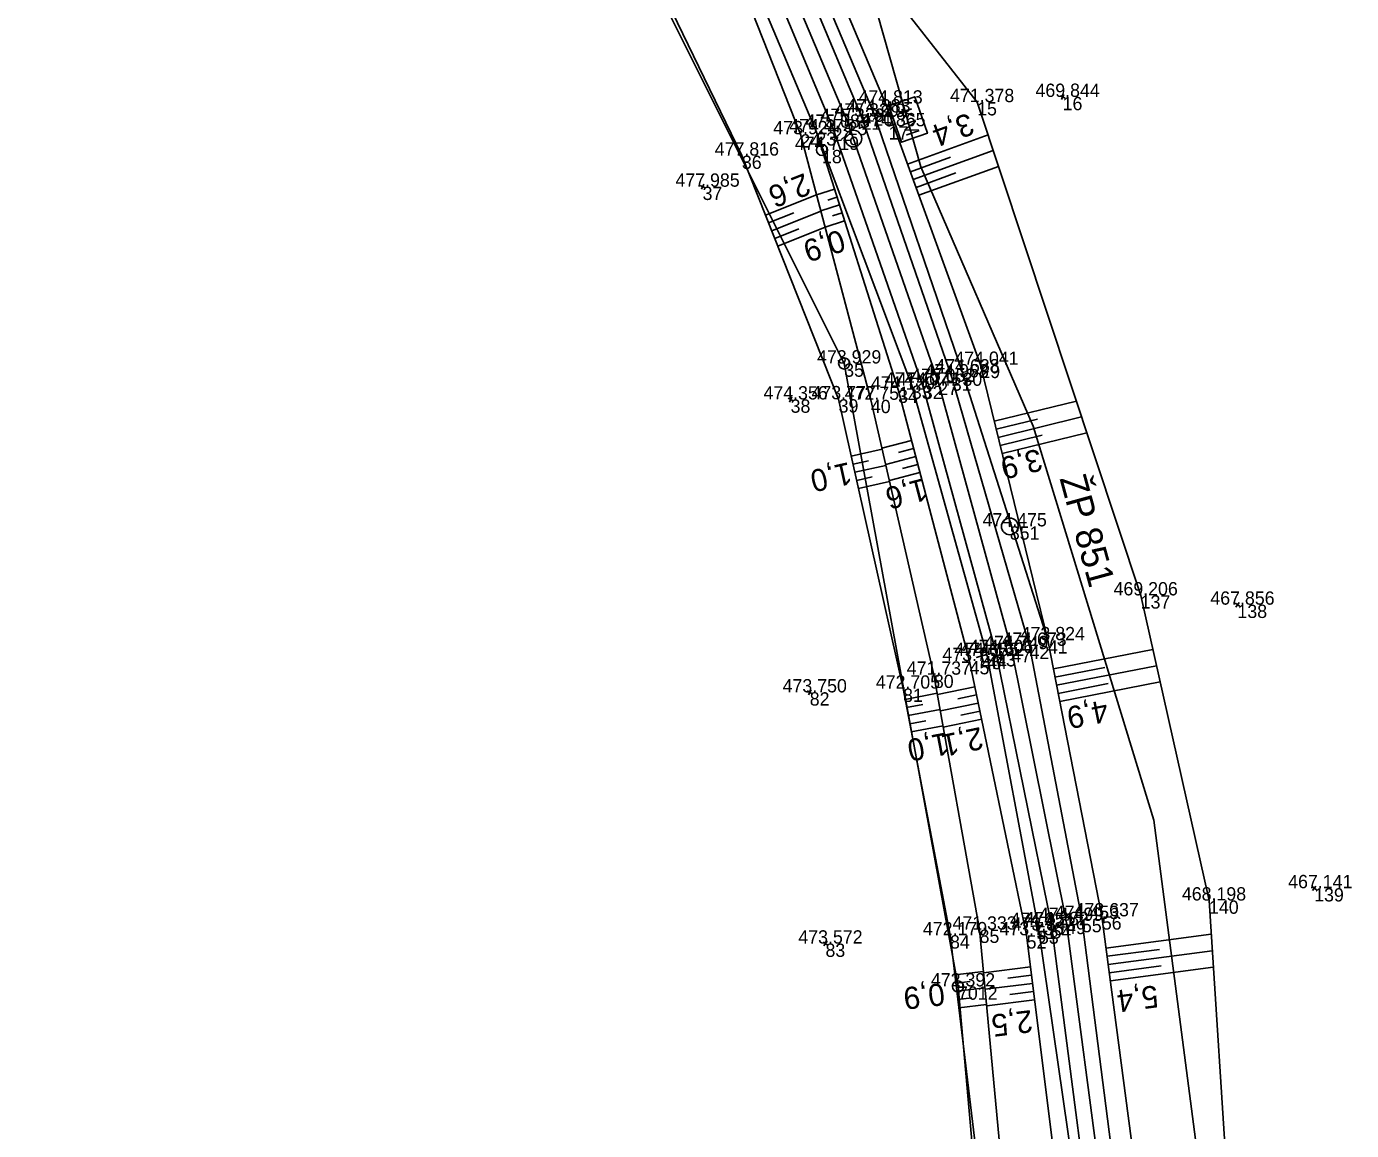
# Model space of a CAD drawing. Extents: x -1234191 to 23050, y -1290331 to -741191.
# Drawn here: x -865008.4 to -864888.7, y -1109069.2 to -1108969.5 of the extents above; entities that cross this region are included whole.
import ezdxf

# ---------------------------------------------------------------- set-up
doc = ezdxf.new("R2010")
doc.units = 0
for name, color, linetype in [('Vrstva 1', 7, 'Continuous'), ('Vrstva 4', 7, 'Continuous'), ('Vrstva 48', 7, 'Continuous'), ('Vrstva 49', 7, 'Continuous'), ('Vrstva 53', 7, 'Continuous'), ('Vrstva 60', 7, 'Continuous'), ('Vrstva 61', 7, 'Continuous'), ('Vrstva 63', 7, 'Continuous'), ('Vrstva 7', 7, 'Continuous')]:
    doc.layers.add(name, color=color, linetype=linetype)

msp = doc.modelspace()

# ---------------------------------------------------------------- linework, layer by layer
at = {"layer": 'Vrstva 1'}
msp.add_lwpolyline([(-864943.86, -1108955.26), (-864934.19, -1108978.14), (-864926.01, -1109001.62), (-864919.4, -1109025.75), (-864914.46, -1109050.29), (-864911.18, -1109075.14), (-864909.6, -1109100.08), (-864909.82, -1109127.25), (-864911.97, -1109154.14), (-864915.72, -1109178.66), (-864921.15, -1109203.11), (-864928.22, -1109227.02), (-864936.82, -1109250.43), (-864946.9, -1109273.3), (-864958.55, -1109295.47), (-864970.52, -1109315.18), (-864983.09, -1109333.89), (-864996.36, -1109352.2), (-865010.07, -1109370.72)], dxfattribs=at)
at = {"layer": 'Vrstva 4'}
for points in [[(-864942.53, -1108954.77), (-864932.93, -1108977.66), (-864924.78, -1109001.22), (-864917.76, -1109025.45), (-864913.03, -1109050.12), (-864909.84, -1109074.98), (-864908.11, -1109100.03), (-864908.21, -1109127.33), (-864910.59, -1109154.3), (-864914.17, -1109178.87), (-864919.69, -1109203.35), (-864926.92, -1109227.6), (-864935.32, -1109251.2), (-864945.62, -1109274.05), (-864957.18, -1109296.19), (-864969.35, -1109315.98), (-864981.87, -1109334.76), (-864995.03, -1109353.16), (-865008.88, -1109371.61)], [(-865007.87, -1109372.25), (-864994.28, -1109353.87), (-864980.88, -1109335.52), (-864968.31, -1109316.61), (-864956.29, -1109296.63), (-864944.63, -1109274.5), (-864934.43, -1109251.61), (-864925.77, -1109228.01), (-864918.39, -1109203.5), (-864913.3, -1109178.9), (-864909.37, -1109154.41), (-864906.92, -1109125.13), (-864906.53, -1109100.09), (-864907.95, -1109074.74), (-864911.23, -1109049.88), (-864916.1, -1109024.95), (-864923.82, -1109000.77), (-864931.86, -1108977.29), (-864941.62, -1108954.25)], [(-865011.31, -1109369.88), (-864997.58, -1109351.34), (-864984.39, -1109333.08), (-864971.78, -1109314.5), (-864959.78, -1109294.76), (-864948.4, -1109272.63), (-864938.13, -1109250.03), (-864929.66, -1109226.66), (-864922.27, -1109202.65), (-864917.04, -1109178.31), (-864913.43, -1109153.94), (-864911.16, -1109127.1), (-864911.04, -1109100.07), (-864912.59, -1109075.24), (-864915.77, -1109050.68), (-864920.78, -1109026.11), (-864927.4, -1109001.97), (-864935.54, -1108978.67), (-864945.03, -1108955.91)], [(-864946.37, -1108956.9), (-864937.01, -1108979.08), (-864928.39, -1109001.95), (-864921.58, -1109026.36), (-864916.91, -1109051.17), (-864913.44, -1109075.35), (-864911.98, -1109100.09), (-864912.32, -1109124.92), (-864914.63, -1109153.17), (-864918.02, -1109178.05), (-864923.28, -1109202.25), (-864930.38, -1109226.52), (-864938.92, -1109249.56), (-864949.18, -1109272.16), (-864960.79, -1109294.12), (-864972.63, -1109313.96), (-864985.35, -1109332.49), (-864997.58, -1109351.34)]]:
    msp.add_lwpolyline(points, dxfattribs=at)
at = {"layer": 'Vrstva 48'}
for p, q in [((-864928.78, -1108981.95), (-864921.51, -1108979.31)), ((-864928.52, -1108982.66), (-864924.9, -1108981.34)), ((-864928.27, -1108983.36), (-864921.03, -1108980.74)), ((-864927.76, -1108984.77), (-864920.56, -1108982.16)), ((-864928.01, -1108984.07), (-864924.41, -1108982.76)), ((-864941.6, -1108986.57), (-864937, -1108984.74)), ((-864935.37, -1108984.22), (-864937, -1108984.74)), ((-864935.15, -1108984.94), (-864935.98, -1108985.2)), ((-864941.05, -1108987.97), (-864936.61, -1108986.2)), ((-864934.92, -1108985.65), (-864936.61, -1108986.19)), ((-864941.33, -1108987.27), (-864939.06, -1108986.37)), ((-864934.47, -1108987.08), (-864936.23, -1108987.64)), ((-864934.69, -1108986.37), (-864935.56, -1108986.64)), ((-864940.77, -1108988.66), (-864938.59, -1108987.8)), ((-864940.49, -1108989.36), (-864936.22, -1108987.66)), ((-864920.95, -1109005.17), (-864913.53, -1109003.36)), ((-864920.77, -1109005.9), (-864917.03, -1109004.99)), ((-864920.59, -1109006.63), (-864913.06, -1109004.78)), ((-864920.42, -1109007.36), (-864916.62, -1109006.43)), ((-864920.24, -1109008.09), (-864912.59, -1109006.21)), ((-864933.86, -1109008.32), (-864931.07, -1109007.7)), ((-864928.42, -1109006.91), (-864931.09, -1109007.61)), ((-864928.23, -1109007.63), (-864929.58, -1109007.99)), ((-864933.7, -1109009.05), (-864932.3, -1109008.74)), ((-864928.04, -1109008.36), (-864930.75, -1109009.07)), ((-864933.54, -1109009.78), (-864930.73, -1109009.16)), ((-864927.66, -1109009.81), (-864930.42, -1109010.53)), ((-864927.85, -1109009.08), (-864929.22, -1109009.44)), ((-864933.37, -1109010.52), (-864931.97, -1109010.2)), ((-864933.21, -1109011.25), (-864930.4, -1109010.62)), ((-864915.6, -1109027.54), (-864906.62, -1109025.79)), ((-864915.46, -1109028.28), (-864910.96, -1109027.4)), ((-864915.31, -1109029.02), (-864906.29, -1109027.26)), ((-864922.69, -1109029.15), (-864926.08, -1109029.85)), ((-864915.17, -1109029.75), (-864910.65, -1109028.87)), ((-864915.02, -1109030.49), (-864905.96, -1109028.72)), ((-864929, -1109030.29), (-864926.1, -1109029.73)), ((-864922.54, -1109029.88), (-864924.24, -1109030.24)), ((-864928.86, -1109031.02), (-864927.41, -1109030.75)), ((-864928.72, -1109031.76), (-864925.83, -1109031.21)), ((-864922.39, -1109030.62), (-864925.81, -1109031.33)), ((-864922.23, -1109031.35), (-864923.96, -1109031.71)), ((-864928.58, -1109032.5), (-864927.14, -1109032.22)), ((-864928.44, -1109033.23), (-864925.57, -1109032.69)), ((-864922.08, -1109032.08), (-864925.55, -1109032.81)), ((-864910.86, -1109052.74), (-864901.35, -1109051.48)), ((-864910.76, -1109053.48), (-864906.03, -1109052.86)), ((-864910.66, -1109054.23), (-864901.25, -1109052.98)), ((-864910.56, -1109054.97), (-864905.88, -1109054.35)), ((-864924.51, -1109055.16), (-864921.92, -1109054.85)), ((-864917.67, -1109054.44), (-864921.91, -1109054.97)), ((-864917.57, -1109055.18), (-864919.71, -1109055.45)), ((-864910.46, -1109055.71), (-864901.16, -1109054.48)), ((-864924.42, -1109055.9), (-864923.13, -1109055.75)), ((-864924.33, -1109056.65), (-864921.78, -1109056.34)), ((-864917.48, -1109055.93), (-864921.77, -1109056.46)), ((-864917.39, -1109056.67), (-864919.54, -1109056.94)), ((-864924.24, -1109057.39), (-864922.98, -1109057.24)), ((-864924.15, -1109058.14), (-864921.64, -1109057.83)), ((-864917.3, -1109057.42), (-864921.63, -1109057.95))]:
    msp.add_line(p, q, dxfattribs=at)
at = {"layer": 'Vrstva 49'}
for p, q in [((-864914.99, -1108975.78), (-864914.54, -1108976)), ((-864914.66, -1108975.67), (-864914.88, -1108976.12)), ((-864947.18, -1108983.77), (-864947.39, -1108984.23)), ((-864947.51, -1108983.89), (-864947.06, -1108984.11)), ((-864939.57, -1109003.1), (-864939.11, -1109003.32)), ((-864939.23, -1109002.98), (-864939.45, -1109003.44)), ((-864899.19, -1109021.61), (-864898.77, -1109021.88)), ((-864898.84, -1109021.54), (-864899.12, -1109021.95)), ((-864937.83, -1109029.53), (-864937.39, -1109029.78)), ((-864937.48, -1109029.44), (-864937.73, -1109029.87)), ((-864892.24, -1109047.19), (-864891.85, -1109047.5)), ((-864891.89, -1109047.15), (-864892.2, -1109047.54)), ((-864936.4, -1109052.2), (-864935.98, -1109052.48)), ((-864936.05, -1109052.13), (-864936.33, -1109052.55))]:
    msp.add_line(p, q, dxfattribs=at)
for points in [[(-865024.93, -1108823.65), (-865020.82, -1108830.98), (-865010.57, -1108847.44), (-864997.28, -1108868.46), (-864983.66, -1108889.59), (-864970.45, -1108911.52), (-864957.78, -1108933.81), (-864946.37, -1108956.9), (-864937.01, -1108979.08), (-864929.63, -1109002.32), (-864923.17, -1109026.83), (-864918.02, -1109051.59), (-864915.06, -1109075.38), (-864913.19, -1109100.33), (-864912.32, -1109124.92)], [(-865025.4, -1108829.78), (-865031.6, -1108833.02), (-865034.39, -1108830.27), (-865042.29, -1108835.17), (-865027.49, -1108858.23), (-865012.23, -1108877.28), (-864996.17, -1108897.43), (-864981.22, -1108917.14), (-864965.4, -1108937.85), (-864953.91, -1108960.16), (-864943.74, -1108981.19), (-864935, -1109003.19), (-864929.18, -1109029.32), (-864924.94, -1109051.59), (-864921.96, -1109076.44), (-864920.7, -1109100.8), (-864920.81, -1109127.16)], [(-864913.96, -1109125.54), (-864913.96, -1109125.54), (-864913.86, -1109125.55), (-864913.89, -1109126.59), (-864916.75, -1109125.7), (-864916.6, -1109124.57), (-864916.75, -1109125.78), (-864918.39, -1109100.75), (-864919.94, -1109076.16), (-864922.27, -1109051.08), (-864926.4, -1109028.06), (-864932.09, -1109003.24), (-864938.45, -1108979.26), (-864947.17, -1108957.12), (-864958.9, -1108934.07), (-864976.29, -1108910.68), (-864991.38, -1108892.94), (-865007.71, -1108872.91), (-865021.99, -1108856.17), (-865039.25, -1108836.18), (-865034.74, -1108833.09), (-865032.04, -1108835.1), (-865022.03, -1108831.91)], [(-864906.92, -1109125.13), (-864906.53, -1109100.09), (-864907.95, -1109074.74), (-864911.23, -1109049.88), (-864916.1, -1109024.95), (-864922.2, -1109000.08), (-864930.76, -1108976.49), (-864940.39, -1108953.66), (-864951.92, -1108930.36), (-864958.12, -1108919.01)], [(-864906.26, -1109173.92), (-864902.06, -1109148.44), (-864901.57, -1109129.96), (-864901.69, -1109131.43), (-864901.71, -1109130.09), (-864906.26, -1109128.84), (-864906.3, -1109129.83), (-864906.2, -1109129.83), (-864906.2, -1109129.83), (-864906.04, -1109125.78), (-864906.04, -1109125.78), (-864906.14, -1109125.78), (-864906.18, -1109126.83), (-864901.56, -1109125.76), (-864901.4, -1109124.35), (-864901.42, -1109125.83), (-864896.5, -1109097.51), (-864899.76, -1109076.08), (-864901.55, -1109048.45), (-864907.72, -1109020.9), (-864922.49, -1108976.36), (-864933.66, -1108962.11)]]:
    msp.add_lwpolyline(points, dxfattribs=at)
at = {"layer": 'Vrstva 53'}
for p, q in [((-864934.51, -1108999.91), (-864934.48, -1109000.01)), ((-864924.22, -1109056.16), (-864924.21, -1109056.26))]:
    msp.add_line(p, q, dxfattribs=at)
for points in [[(-865019.99, -1109376.51), (-864993.23, -1109340.35), (-864972.2, -1109308.69), (-864949.31, -1109265.49), (-864939.61, -1109234.87), (-864928.13, -1109180.95), (-864920.83, -1109133.1), (-864920.45, -1109098.74), (-864924.22, -1109056.21), (-864934.5, -1108999.96), (-864959.81, -1108949.32), (-864975.47, -1108923.73), (-865003.13, -1108886.54), (-865019.29, -1108869.82), (-865031.2, -1108854.74), (-865042.89, -1108836.18), (-865042.99, -1108823.8), (-865100.04, -1108737.44), (-865111.04, -1108692.57), (-865097.28, -1108650.63), (-865077.79, -1108523.9)], [(-864936.6, -1108950.32), (-864927.58, -1108982.21), (-864917.43, -1109005.61), (-864906.54, -1109041.21), (-864899.38, -1109096.1), (-864899.36, -1109126.67), (-864901.85, -1109151.28), (-864910.09, -1109189.49), (-864896.87, -1109200.87), (-864894.63, -1109210.36), (-864898.23, -1109218.86), (-864925.21, -1109237.92), (-864937.42, -1109265.75), (-864950.31, -1109292.73), (-864967.77, -1109321.15), (-865009.64, -1109381.5)]]:
    msp.add_lwpolyline(points, dxfattribs=at)
for centre in [(-864934.5, -1108999.96), (-864924.22, -1109056.21)]:
    msp.add_circle(centre, 0.499, dxfattribs=at)
at = {"layer": 'Vrstva 60'}
for p, q in [((-864930.76, -1108976.49), (-864930.76, -1108976.49)), ((-864922.49, -1108976.36), (-864922.49, -1108976.36)), ((-864914.77, -1108975.89), (-864914.77, -1108975.89)), ((-864932.93, -1108977.66), (-864932.93, -1108977.66)), ((-864931.86, -1108977.29), (-864931.86, -1108977.29)), ((-864935.54, -1108978.67), (-864935.54, -1108978.67)), ((-864934.19, -1108978.14), (-864934.19, -1108978.14)), ((-864930.49, -1108978.54), (-864930.49, -1108978.54)), ((-864938.45, -1108979.26), (-864938.45, -1108979.26)), ((-864937.01, -1108979.08), (-864937.01, -1108979.08)), ((-864943.74, -1108981.19), (-864943.74, -1108981.19)), ((-864936.5, -1108980.68), (-864936.5, -1108980.68)), ((-864947.29, -1108984), (-864947.29, -1108984)), ((-864934.5, -1108999.96), (-864934.5, -1108999.96)), ((-864922.2, -1109000.08), (-864922.2, -1109000.08)), ((-864926.01, -1109001.62), (-864926.01, -1109001.62)), ((-864924.78, -1109001.22), (-864924.78, -1109001.22)), ((-864923.82, -1109000.77), (-864923.82, -1109000.77)), ((-864929.63, -1109002.32), (-864929.63, -1109002.32)), ((-864928.39, -1109001.95), (-864928.39, -1109001.95)), ((-864927.4, -1109001.97), (-864927.4, -1109001.97)), ((-864939.34, -1109003.21), (-864939.34, -1109003.21)), ((-864935, -1109003.19), (-864935, -1109003.19)), ((-864932.09, -1109003.24), (-864932.09, -1109003.24)), ((-864919.54, -1109014.67), (-864919.54, -1109014.67)), ((-864907.72, -1109020.9), (-864907.72, -1109020.9)), ((-864898.98, -1109021.74), (-864898.98, -1109021.74)), ((-864917.76, -1109025.45), (-864917.76, -1109025.45)), ((-864916.1, -1109024.95), (-864916.1, -1109024.95)), ((-864923.17, -1109026.83), (-864923.17, -1109026.83)), ((-864922.09, -1109026.37), (-864922.09, -1109026.37)), ((-864921.58, -1109026.36), (-864921.58, -1109026.36)), ((-864920.78, -1109026.11), (-864920.78, -1109026.11)), ((-864919.4, -1109025.75), (-864919.4, -1109025.75)), ((-864926.4, -1109028.06), (-864926.4, -1109028.06)), ((-864937.61, -1109029.66), (-864937.61, -1109029.66)), ((-864929.18, -1109029.32), (-864929.18, -1109029.32)), ((-864892.05, -1109047.34), (-864892.05, -1109047.34)), ((-864901.55, -1109048.45), (-864901.55, -1109048.45)), ((-864917.14, -1109050.74), (-864917.14, -1109050.74)), ((-864915.77, -1109050.68), (-864915.77, -1109050.68)), ((-864914.46, -1109050.29), (-864914.46, -1109050.29)), ((-864913.03, -1109050.12), (-864913.03, -1109050.12)), ((-864911.23, -1109049.88), (-864911.23, -1109049.88)), ((-864924.94, -1109051.59), (-864924.94, -1109051.59)), ((-864922.27, -1109051.08), (-864922.27, -1109051.08)), ((-864918.02, -1109051.59), (-864918.02, -1109051.59)), ((-864916.91, -1109051.17), (-864916.91, -1109051.17)), ((-864936.19, -1109052.34), (-864936.19, -1109052.34)), ((-864924.22, -1109056.21), (-864924.22, -1109056.21))]:
    msp.add_line(p, q, dxfattribs=at)
at = {"layer": 'Vrstva 63'}
msp.add_line((-864919.56, -1109014.62), (-864919.53, -1109014.72), dxfattribs=at)
msp.add_circle((-864919.54, -1109014.67), 0.756, dxfattribs=at)
at = {"layer": 'Vrstva 7'}
for p, q in [((-864930.49, -1108978.54), (-864929.9, -1108978.34)), ((-864936.52, -1108980.63), (-864936.49, -1108980.72)), ((-864921.61, -1109026.24), (-864922.58, -1109026.5)), ((-864922.23, -1109025.89), (-864921.96, -1109026.85)), ((-864916.64, -1109050.68), (-864917.63, -1109050.81)), ((-864917.2, -1109050.25), (-864917.07, -1109051.24))]:
    msp.add_line(p, q, dxfattribs=at)
msp.add_lwpolyline([(-864930.48, -1108976.69), (-864928.13, -1108975.88), (-864926.98, -1108979.17), (-864929.33, -1108979.99)], close=True, dxfattribs=at)
for centre, radius in [((-864933.67, -1108979.65), 0.75), ((-864936.5, -1108980.68), 0.5)]:
    msp.add_circle(centre, radius, dxfattribs=at)

# ---------------------------------------------------------------- texts
at = {"layer": 'Vrstva 48'}
for s, rotation, p in [('3,4', 199.9548, (-864923.25, -1108977.29)), ('2,6', 201.6608, (-864938.07, -1108982.73)), ('0,9', 197.6059, (-864934.82, -1108987.83)), ('3,9', 193.7622, (-864916.91, -1109007.63)), ('1,0', 192.5516, (-864934.07, -1109008.85)), ('1,6', 194.7585, (-864927.33, -1109010.3)), ('4,9', 191.0564, (-864910.87, -1109030.31)), ('2,1', 191.7542, (-864922.19, -1109032.77)), ('1,0', 190.7945, (-864925.27, -1109033.26)), ('0,9', 186.8421, (-864925.55, -1109055.89)), ('5,4', 187.5322, (-864906.28, -1109056.09)), ('2,5', 187.0939, (-864917.61, -1109058.33))]:
    msp.add_text(s, height=2, rotation=rotation, dxfattribs=at).set_placement(p)
at = {"layer": 'Vrstva 60'}
for s, p in [('19', (-864930.76, -1108977.69)), ('15', (-864922.49, -1108977.56)), ('16', (-864914.77, -1108977.09)), ('21', (-864932.93, -1108978.86)), ('20', (-864931.86, -1108978.5)), ('22', (-864935.54, -1108979.87)), ('25', (-864934.19, -1108979.34)), ('17', (-864930.49, -1108979.74)), ('24', (-864938.45, -1108980.46)), ('23', (-864937.01, -1108980.28)), ('36', (-864943.74, -1108982.39)), ('18', (-864936.5, -1108981.88)), ('37', (-864947.29, -1108985.2)), ('35', (-864934.5, -1109001.16)), ('29', (-864922.2, -1109001.28)), ('27', (-864926.01, -1109002.82)), ('31', (-864924.78, -1109002.42)), ('30', (-864923.82, -1109001.98)), ('34', (-864929.63, -1109003.52)), ('33', (-864928.39, -1109003.15)), ('32', (-864927.4, -1109003.17)), ('38', (-864939.34, -1109004.41)), ('39', (-864935, -1109004.39)), ('40', (-864932.09, -1109004.44)), ('851', (-864919.54, -1109015.87)), ('137', (-864907.72, -1109022.09)), ('138', (-864898.98, -1109022.94)), ('42', (-864917.76, -1109026.65)), ('41', (-864916.1, -1109026.15)), ('45', (-864923.17, -1109028.03)), ('46', (-864922.09, -1109027.57)), ('44', (-864921.58, -1109027.56)), ('43', (-864920.78, -1109027.31)), ('47', (-864919.4, -1109026.95)), ('80', (-864926.4, -1109029.26)), ('82', (-864937.61, -1109030.85)), ('81', (-864929.18, -1109030.52)), ('140', (-864901.55, -1109049.65)), ('139', (-864892.05, -1109048.54)), ('51', (-864917.14, -1109051.94)), ('54', (-864915.77, -1109051.88)), ('49', (-864914.46, -1109051.49)), ('55', (-864913.03, -1109051.32)), ('56', (-864911.23, -1109051.08)), ('84', (-864924.94, -1109052.79)), ('85', (-864922.27, -1109052.28)), ('52', (-864918.02, -1109052.79)), ('53', (-864916.91, -1109052.36)), ('83', (-864936.19, -1109053.54)), ('7012', (-864924.22, -1109057.41))]:
    msp.add_text(s, height=1.2, dxfattribs=at).set_placement(p)
at = {"layer": 'Vrstva 61'}
for s, p in [('474.813', (-864933.21, -1108976.49)), ('471.378', (-864924.94, -1108976.36)), ('469.844', (-864917.22, -1108975.89)), ('475.320', (-864935.38, -1108977.66)), ('474.883', (-864934.31, -1108977.29)), ('475.083', (-864937.99, -1108978.67)), ('475.329', (-864936.65, -1108978.14)), ('474.865', (-864932.95, -1108978.54)), ('473.924', (-864940.9, -1108979.26)), ('474.475', (-864939.46, -1108979.08)), ('477.816', (-864946.19, -1108981.19)), ('474.719', (-864938.96, -1108980.68)), ('477.985', (-864949.74, -1108984)), ('473.929', (-864936.95, -1108999.96)), ('474.041', (-864924.55, -1109000.08)), ('475.052', (-864928.46, -1109001.62)), ('474.968', (-864927.24, -1109001.22)), ('474.628', (-864926.27, -1109000.77)), ('474.129', (-864932.08, -1109002.32)), ('474.407', (-864930.84, -1109001.95)), ('474.741', (-864929.76, -1109001.97)), ('474.356', (-864941.79, -1109003.21)), ('473.777', (-864937.45, -1109003.19)), ('472.751', (-864934.45, -1109003.24)), ('474.475', (-864922, -1109014.67)), ('469.206', (-864910.17, -1109020.9)), ('467.856', (-864901.43, -1109021.74)), ('474.673', (-864920.21, -1109025.45)), ('473.824', (-864918.56, -1109024.95)), ('473.757', (-864925.63, -1109026.83)), ('474.655', (-864924.55, -1109026.37)), ('474.162', (-864924.03, -1109026.36)), ('474.506', (-864923.23, -1109026.11)), ('474.749', (-864921.86, -1109025.75)), ('471.737', (-864928.85, -1109028.06)), ('473.750', (-864940.06, -1109029.66)), ('472.705', (-864931.64, -1109029.32)), ('468.198', (-864904, -1109048.45)), ('467.141', (-864894.4, -1109047.34)), ('474.351', (-864919.49, -1109050.74)), ('474.282', (-864918.21, -1109050.68)), ('474.499', (-864916.91, -1109050.29)), ('474.453', (-864915.48, -1109050.12)), ('473.637', (-864913.69, -1109049.88)), ('472.170', (-864927.39, -1109051.59)), ('471.333', (-864924.72, -1109051.08)), ('473.736', (-864920.47, -1109051.59)), ('473.843', (-864919.37, -1109051.17)), ('473.572', (-864938.64, -1109052.34)), ('472.392', (-864926.67, -1109056.21))]:
    msp.add_text(s, height=1.2, dxfattribs=at).set_placement(p)
at = {"layer": 'Vrstva 63'}
msp.add_text('ŽP 851', height=2.4, rotation=285.3146, dxfattribs=at).set_placement((-864915.06, -1109010.34))
at = {"layer": 'Vrstva 7'}
msp.add_text('KM', height=1.247, rotation=289.2081, dxfattribs=at).set_placement((-864929.65, -1108977.17))

doc.saveas('drawing.dxf')
